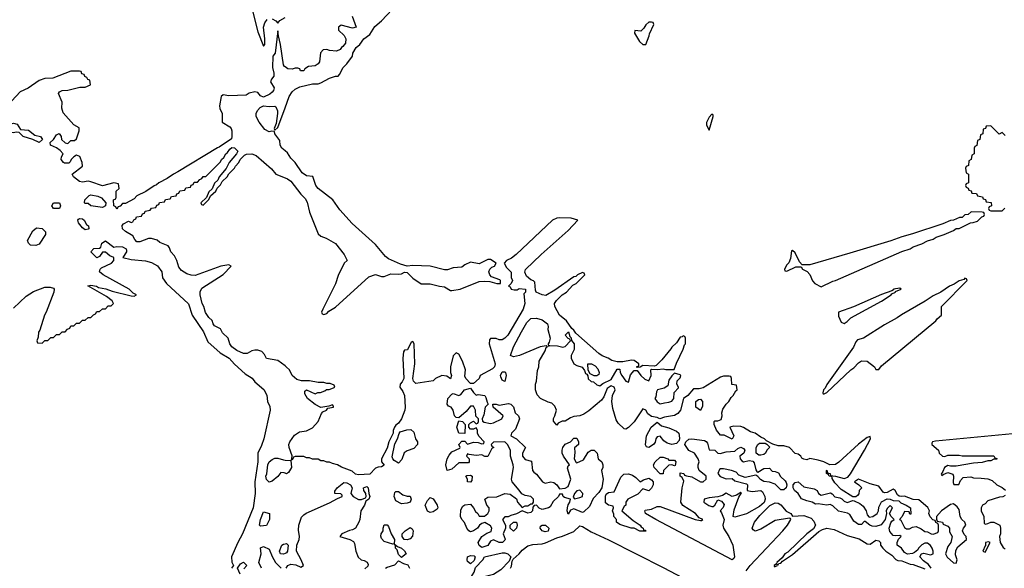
# Model space of a CAD drawing. Header units: inches. Extents: x 2601682 to 2755810, y 449311 to 584050.
# Tile 501 of 505: x 2738154 to 2745004, y 572550 to 576362. Entities that reach past the tile are written whole.
import ezdxf

# ---------------------------------------------------------------- set-up
doc = ezdxf.new("R2010")
doc.units = ezdxf.units.IN
doc.header["$MEASUREMENT"] = 0
doc.layers.add('C7537', color=7, linetype='Continuous')
doc.layers.add('C7547', color=7, linetype='Continuous')

msp = doc.modelspace()

# ---------------------------------------------------------------- linework, layer by layer
at = {"layer": 'C7537', "color": 2, "elevation": 2}
for points in [[(2739775.6, 576415.6), (2739810, 576278), (2739850, 576178), (2739859, 576190), (2739859.5, 576230), (2739849.6, 576310), (2739858.9, 576341.1), (2739875.6, 576364.4)], [(2739910, 576368), (2739934.9, 576354.9), (2739950, 576338), (2739963.6, 576356.4), (2740000, 576379)], [(2740000, 576034), (2739996.4, 576036.4), (2739988.4, 576048.4), (2739969, 576190), (2739954, 576250), (2739950, 576286), (2739930.9, 576129.1), (2739914, 576110), (2739912, 576030), (2739922, 575990), (2739922, 575970), (2739904.7, 575950), (2739898, 575930), (2739924.7, 575890), (2739918.8, 575870), (2739910, 575859), (2739894.2, 575845.8), (2739850, 575825.2), (2739830, 575834), (2739810, 575857.2), (2739790, 575861.2), (2739750, 575852.3), (2739730, 575839), (2739610, 575833.6), (2739570, 575840.9), (2739554.8, 575830), (2739544, 575764), (2739546, 575746), (2739562, 575710), (2739562, 575650), (2739617.1, 575617.1), (2739625.5, 575605.5), (2739631, 575590), (2739631, 575550), (2739626.4, 575533.6), (2739542.8, 575477.2), (2739530, 575473.2), (2739255.3, 575304.7), (2739224.7, 575290), (2739181, 575259), (2739122, 575230), (2739106, 575214), (2739090, 575208), (2739031.3, 575168.7), (2738970, 575138), (2738950, 575118), (2738890, 575086), (2738870, 575086), (2738852.7, 575067.3), (2738838, 575062), (2738830, 575046), (2738822, 575062), (2738808, 575070), (2738806, 575110), (2738822, 575118), (2738826, 575130), (2738826, 575170), (2738846, 575190), (2738842, 575222), (2738810, 575228), (2738730, 575208.7), (2738650, 575237), (2738630, 575239.5), (2738590, 575234), (2738570, 575238), (2738528, 575270), (2738518, 575290), (2738590, 575344.7), (2738589.2, 575370), (2738571.9, 575411.9), (2738550, 575421.2), (2738531.3, 575410), (2738511.3, 575390), (2738506, 575374), (2738495.3, 575364.7), (2738466.3, 575366.3), (2738458, 575370), (2738442, 575390), (2738444, 575410), (2738455.3, 575430), (2738434.5, 575454.5), (2738410, 575473.2), (2738368, 575490), (2738366, 575510), (2738389.1, 575530.9), (2738410, 575562), (2738428.9, 575571.1), (2738442, 575550), (2738444.7, 575530), (2738470, 575506), (2738490, 575502), (2738510, 575522), (2738536.4, 575523.6), (2738550, 575534), (2738568, 575590), (2738568, 575610), (2738530, 575632.7), (2738456.2, 575716.2), (2738446.8, 575746.8), (2738449.4, 575790), (2738424, 575850), (2738430, 575862), (2738448.9, 575871.1), (2738490, 575872), (2738572.7, 575892.7), (2738610, 575894), (2738646, 575910), (2738642, 575942), (2738627.3, 575947.3), (2738622, 575962), (2738607.3, 575967.3), (2738602, 575982), (2738587.3, 575987.3), (2738582, 576002), (2738570, 576006), (2738510, 576006), (2738384.7, 575955.3), (2738330, 575954), (2738290, 575940.5), (2738212.3, 575887.7), (2738158, 575862), (2738070, 575765.7)], [(2740000, 575452.4), (2739978, 575470), (2739967, 575490), (2739962.7, 575522.7), (2739928, 575570), (2739926, 575586), (2739908.4, 575588.4), (2739890, 575583.7), (2739860.6, 575600.6), (2739819.6, 575650), (2739799.5, 575690), (2739799.5, 575710), (2739809.5, 575730.5), (2739827.3, 575752.7), (2739840.1, 575759.9), (2739850, 575764), (2739890, 575758.8), (2739930, 575761), (2739936.8, 575756.8), (2739946.8, 575730), (2739947.3, 575710), (2739938, 575642), (2739925.4, 575605.4), (2739930, 575594), (2739950, 575614), (2740000, 575749.8)], [(2740000, 573956.5), (2739950, 573994), (2739870, 574008), (2739856, 574036), (2739837.5, 574057.5), (2739810, 574066), (2739790, 574066), (2739770, 574061.2), (2739737.1, 574042.9), (2739710, 574042), (2739664.2, 574064.2), (2739629.6, 574089.6), (2739615.1, 574110), (2739605.2, 574150), (2739565.6, 574185.6), (2739550, 574215.3), (2739510, 574235.3), (2739499, 574250), (2739492, 574272), (2739470, 574294), (2739447.6, 574327.6), (2739435.1, 574370), (2739423.7, 574390), (2739409.1, 574450.9), (2739409.1, 574470.9), (2739422, 574498), (2739570, 574592), (2739626, 574650), (2739610, 574658), (2739554, 574650), (2739374.9, 574585.1), (2739347.5, 574587.5), (2739317, 574597), (2739279, 574619), (2739262, 574642), (2739246.6, 574690), (2739230, 574721.2), (2739206, 574750), (2739196.4, 574776.4), (2739186, 574790), (2739130, 574813.2), (2739109.5, 574829.5), (2739070, 574841.2), (2739050, 574841.2), (2738990, 574819), (2738970, 574818), (2738954.6, 574834.6), (2738940.2, 574860.2), (2738889.6, 574889.7), (2738870, 574909.2), (2738866.8, 574933.2), (2738876.5, 574943.5), (2738910, 574962), (2738930, 574954), (2738942, 574958), (2738947.3, 574972.7), (2738962, 574978), (2738967.3, 574992.7), (2739002, 574998), (2739007.3, 575012.7), (2739022, 575018), (2739027.3, 575032.7), (2739062, 575038), (2739070, 575054), (2739102, 575058), (2739107.3, 575072.7), (2739122, 575078), (2739127.3, 575092.7), (2739162, 575098), (2739167.3, 575112.7), (2739202, 575118), (2739210, 575134), (2739242, 575138), (2739247.3, 575152.7), (2739262, 575158), (2739267.3, 575172.7), (2739302, 575178), (2739310, 575194), (2739342, 575198), (2739347.3, 575212.7), (2739362, 575218), (2739367.3, 575232.7), (2739390, 575234), (2739407.3, 575252.7), (2739422, 575258), (2739430, 575274), (2739450, 575274), (2739550, 575374), (2739558, 575390), (2739574.6, 575405.4), (2739588, 575430), (2739600.4, 575439.6), (2739616.4, 575463.6), (2739630, 575474), (2739647.3, 575472.7), (2739671.3, 575450), (2739662, 575430), (2739612, 575370), (2739591.6, 575328.4), (2739542, 575270), (2739532.7, 575247.3), (2739510, 575226), (2739492.7, 575187.3), (2739470, 575166), (2739454, 575126), (2739414, 575090), (2739418, 575078), (2739430, 575074), (2739470, 575114), (2739482, 575138), (2739518, 575170), (2739527.3, 575192.7), (2739550, 575214), (2739562, 575238), (2739598, 575270), (2739608.4, 575291.6), (2739648, 575330), (2739654.6, 575345.4), (2739678, 575370), (2739688.7, 575391.3), (2739718, 575422), (2739732.5, 575427.5), (2739770, 575430.5), (2739798.7, 575418.7), (2739905.3, 575325.3), (2739935.5, 575290), (2740000, 575264.4)], [(2738110, 574358), (2738198.4, 574441.6), (2738250, 574474.9), (2738330, 574503), (2738364.9, 574504.9), (2738390, 574496), (2738394.8, 574490), (2738390.5, 574469.5), (2738338.8, 574330), (2738327.3, 574310), (2738294.8, 574205.2), (2738286, 574190), (2738283.6, 574156.4), (2738274, 574130), (2738278, 574118), (2738310, 574114), (2738330, 574134), (2738350, 574134), (2738370, 574154), (2738390, 574154), (2738410, 574174), (2738430, 574174), (2738450, 574194), (2738470, 574194), (2738487.3, 574212.7), (2738502, 574218), (2738510, 574234), (2738530, 574234), (2738550, 574254), (2738570, 574254), (2738590, 574274), (2738610, 574274), (2738630, 574294), (2738650, 574294), (2738667.3, 574312.7), (2738682, 574318), (2738690, 574334), (2738710, 574334), (2738730, 574354), (2738750, 574354), (2738770, 574374), (2738790, 574374), (2738806, 574390), (2738798, 574410), (2738758, 574438), (2738627.3, 574512.7), (2738650, 574518), (2738689.1, 574510.9), (2738702, 574502), (2738752.8, 574492.8), (2738796.8, 574476.8), (2738930, 574442.8), (2738950, 574442), (2738966, 574450), (2738943.1, 574463.1), (2738915.3, 574490), (2738734, 574590), (2738709, 574610), (2738714, 574630), (2738722.5, 574637.5), (2738793.2, 574670), (2738809, 574690), (2738808, 574710), (2738781.2, 574721.2), (2738750, 574748), (2738730, 574746), (2738710, 574718), (2738690, 574708.7), (2738648, 574750), (2738670, 574772), (2738710, 574774), (2738718, 574782), (2738726, 574810), (2738750, 574824.7), (2738810, 574782.8), (2738830, 574786.8), (2738870, 574784), (2738894, 574770), (2738898, 574758), (2738898, 574750), (2738872, 574710), (2738930, 574696.3), (2739030, 574686), (2739070, 574676.3), (2739112.5, 574652.5), (2739142.8, 574610), (2739147.9, 574567.9), (2739176, 574530), (2739327.7, 574387.7), (2739354, 574310), (2739432.3, 574192.3), (2739462.8, 574122.8), (2739548.5, 574048.5), (2739610.6, 574010.6), (2739648.2, 573968.2), (2739722.4, 573902.4), (2739770.5, 573870.5), (2739790, 573846), (2739853.4, 573793.4), (2739873.2, 573753.2), (2739878.8, 573710), (2739893.7, 573673.7), (2739897.3, 573650), (2739853.4, 573450), (2739836.7, 573403.3), (2739810.6, 573350), (2739810.7, 573290), (2739790.6, 573150), (2739792.7, 573070), (2739778.4, 572970), (2739704, 572790), (2739670.7, 572730), (2739626.4, 572630), (2739630, 572592), (2739641, 572570), (2739627.3, 572550)], [(2740000, 573211.6), (2739994.6, 573214.6), (2739970, 573215.3), (2739950.8, 573189.2), (2739910, 573155.3), (2739890, 573149), (2739870, 573168), (2739866.6, 573190), (2739872.9, 573207.1), (2739879.3, 573270), (2739889.5, 573290.5), (2739910, 573306.8), (2739930, 573314.8), (2739950, 573314.8), (2739990, 573303), (2740000, 573302.3)], [(2739835.3, 572550), (2739818, 572590), (2739833.2, 572650), (2739828.4, 572691.6), (2739850, 572702), (2739890, 572682), (2739910, 572632), (2739934.8, 572590), (2739972, 572550)], [(2740000, 572653.3), (2739990, 572648.7), (2739968, 572650), (2739962, 572670), (2739978, 572710), (2739990, 572718), (2740000, 572720)], [(2739688.7, 572510), (2739668.9, 572551.1), (2739690, 572582), (2739710, 572592), (2739714, 572590), (2739734, 572570), (2739712.7, 572547.3)]]:
    msp.add_lwpolyline(points, dxfattribs=at)
for points in [[(2738290, 575509), (2738246, 575530), (2738178, 575550), (2738150, 575578), (2738130, 575582), (2738110, 575577.2), (2738090, 575582), (2738055.3, 575610), (2738058, 575630), (2738110, 575642.8), (2738137.3, 575637.3), (2738159.6, 575599.6), (2738215.2, 575595.2), (2738259.8, 575559.8), (2738298, 575550), (2738312, 575530)], [(2738730, 575058), (2738648.9, 575068.9), (2738630, 575086), (2738610, 575086), (2738606, 575090), (2738608, 575110), (2738638, 575142), (2738650, 575144.7), (2738696.9, 575136.9), (2738723.6, 575123.6), (2738754, 575090), (2738750, 575068)], [(2738430, 575049.5), (2738388.7, 575050), (2738377.2, 575070), (2738389, 575090), (2738431.3, 575090), (2738438.8, 575070)], [(2738610, 574902), (2738590, 574915.3), (2738562, 574950), (2738558, 574970), (2738563.1, 574976.9), (2738570, 574982), (2738590, 574978), (2738602, 574970), (2738619.6, 574939.6), (2738632, 574930), (2738634, 574910), (2738630, 574908)], [(2738266.4, 574793.6), (2738230, 574795.3), (2738215.3, 574810), (2738209.1, 574829.1), (2738244.8, 574895.2), (2738270, 574916), (2738310, 574911), (2738332.7, 574887.3), (2738334, 574870), (2738290, 574802)], [(2739830, 572842), (2739822, 572850), (2739829, 572889), (2739850, 572942), (2739892, 572930), (2739891.3, 572890), (2739870, 572848)]]:
    msp.add_lwpolyline(points, close=True, dxfattribs=at)
at = {"layer": 'C7547', "color": 2, "elevation": 2}
for points in [[(2740000, 575749.8), (2740029.5, 575830), (2740050, 575862), (2740070, 575880.7), (2740104.1, 575895.9), (2740190, 575916.3), (2740230, 575918), (2740250, 575923.8), (2740310, 575956.4), (2740350.9, 575970.9), (2740370, 575971.3), (2740379.3, 575980.7), (2740404, 576030), (2740430, 576056), (2740469.2, 576110), (2740472.7, 576130), (2740494, 576170), (2740521.2, 576190), (2740549.3, 576230.7), (2740590, 576258.8), (2740624.4, 576315.6), (2740670, 576354), (2740745.6, 576434.4)], [(2740466.4, 576386.4), (2740494, 576310), (2740470, 576304), (2740390, 576324), (2740371.3, 576310), (2740371.3, 576290), (2740412.3, 576252.3), (2740422, 576230), (2740419.8, 576200.2), (2740402.8, 576177.2), (2740392, 576170), (2740384.7, 576155.3), (2740356.9, 576143.1), (2740310, 576148), (2740290, 576155.3), (2740266.4, 576153.6), (2740247.3, 576132.7), (2740238.8, 576070), (2740230, 576055.3), (2740210, 576042), (2740163.6, 576036.4), (2740138, 576022), (2740131.6, 576008.4), (2740108.4, 576008.4), (2740102, 576022), (2740090, 576026), (2740070, 576026), (2740050, 576018), (2740020.4, 576020.4), (2740000, 576034)], [(2745010, 575558), (2744990, 575578), (2744967.3, 575567.3), (2744910, 575626), (2744878, 575622), (2744872.7, 575607.3), (2744858, 575602), (2744854, 575570), (2744838, 575562), (2744834, 575530), (2744818, 575522), (2744812.7, 575487.3), (2744798, 575482), (2744794, 575470), (2744794, 575430), (2744778, 575422), (2744774, 575390), (2744758, 575382), (2744754, 575350), (2744738, 575342), (2744734, 575330), (2744738, 575298), (2744754, 575290), (2744754, 575230), (2744738, 575222), (2744734, 575210), (2744738, 575198), (2744752.7, 575192.7), (2744758, 575178), (2744772.7, 575172.7), (2744778, 575158), (2744810, 575154), (2744818, 575138), (2744852.7, 575132.7), (2744858, 575118), (2744872.7, 575112.7), (2744878, 575098), (2744912.7, 575092.7), (2744914, 575070), (2744898, 575062), (2744894, 575050), (2744898, 575038), (2744910, 575034), (2744990, 575034), (2745007.3, 575052.7)], [(2740000, 575264.4), (2740017.4, 575257.4), (2740040.3, 575240.3), (2740109.2, 575149.2), (2740139.2, 575119.2), (2740154.4, 575094.4), (2740170, 575026), (2740230, 574874.8), (2740250, 574858), (2740285.5, 574845.5), (2740350, 574807.3), (2740411.3, 574730), (2740432, 574690), (2740412, 574670), (2740370, 574586), (2740350, 574526), (2740262, 574350), (2740254, 574330), (2740258, 574318), (2740270, 574314), (2740290, 574322), (2740304, 574336), (2740350, 574366), (2740583.8, 574576.2), (2740630, 574590.8), (2740670, 574577.3), (2740690, 574579.1), (2740735.9, 574595.9), (2740790, 574594), (2740810, 574597.3), (2740830, 574607.3), (2740850, 574606.8), (2740890, 574567.3), (2740947.1, 574527.1), (2741010, 574526.8), (2741074, 574510), (2741110, 574506.8), (2741150, 574480.7), (2741159.8, 574479.8), (2741218, 574490), (2741350, 574543.1), (2741390, 574546.7), (2741423.8, 574543.8), (2741474, 574530), (2741498, 574530), (2741499, 574550), (2741495.1, 574555.1), (2741435.5, 574575.5), (2741424, 574590), (2741417.2, 574610), (2741424, 574630), (2741438, 574642), (2741458, 574650), (2741469, 574670), (2741430, 574695.1), (2741410, 574695.1), (2741350, 574666), (2741290, 574677.2), (2741250, 574659), (2741230, 574644), (2741170, 574638), (2741130, 574624), (2741110, 574624), (2741010, 574649.5), (2740890, 574653.6), (2740850, 574648.7), (2740803.3, 574663.3), (2740720.5, 574700.5), (2740698, 574718), (2740630, 574799.6), (2740467.1, 574947.1), (2740381.8, 575041.8), (2740331.5, 575111.5), (2740229.6, 575189.6), (2740214.5, 575210), (2740192.9, 575272.9), (2740150, 575277), (2740119.3, 575299.3), (2740070.9, 575370.9), (2740041, 575401), (2740018, 575438), (2740000, 575452.4)], [(2744495.3, 572550), (2744475.9, 572575.9), (2744442, 572602), (2744415.3, 572630), (2744428.7, 572651.3), (2744444, 572656), (2744490, 572642.8), (2744508.9, 572651.1), (2744509.2, 572670), (2744502.7, 572690), (2744490, 572709), (2744470, 572724), (2744450, 572724), (2744430, 572713.2), (2744406.8, 572690), (2744402, 572678), (2744379.8, 572660.2), (2744366, 572654), (2744330, 572649.3), (2744310, 572659), (2744289.2, 572689.2), (2744258, 572710), (2744258, 572730), (2744268, 572752), (2744286, 572770), (2744278, 572778), (2744250, 572775.3), (2744230, 572779), (2744206.8, 572806.8), (2744202.7, 572830), (2744214.5, 572865.5), (2744221.5, 572878.5), (2744238, 572890), (2744218, 572910), (2744206, 572930), (2744226, 572970), (2744210, 572986), (2744190, 572966), (2744182, 572950), (2744184.7, 572930), (2744174.8, 572890), (2744147.9, 572852.1), (2744110, 572840.9), (2744084.1, 572844.1), (2744068, 572850), (2744036.4, 572876.4), (2744030, 572875.3), (2744010, 572855.3), (2743990, 572854), (2743957.2, 572877.2), (2743930, 572924), (2743912.7, 572932.7), (2743850, 572946.6), (2743810, 572985.2), (2743792.5, 572992.5), (2743770, 572989.3), (2743710, 572999), (2743690, 572995.3), (2743668, 573010), (2743630, 573018.4), (2743593.8, 573033.8), (2743569, 573070), (2743545.2, 573090), (2743536, 573110), (2743536, 573130), (2743550, 573146.8), (2743570.5, 573150.5), (2743610, 573116), (2743682, 573102), (2743702, 573090), (2743712, 573070), (2743730, 573058), (2743793.7, 573073.7), (2743807.3, 573067.3), (2743825.8, 573045.8), (2743860.7, 573040.7), (2743873.7, 573033.7), (2743890, 573016), (2743910, 573006.8), (2743950, 573022), (2743959.6, 573019.6), (2743999.8, 572999.8), (2744021.4, 572981.4), (2744042.8, 572950), (2744050, 572922), (2744064.7, 572904.7), (2744090, 572911), (2744119, 572930), (2744129, 572950), (2744130, 572974), (2744150, 573012), (2744188, 573032), (2744210, 573031.3), (2744230, 573022), (2744270, 573018), (2744284, 573004), (2744322, 572990), (2744352, 572970), (2744352.7, 572927.3), (2744347.3, 572927.3), (2744342, 572942), (2744310, 572946), (2744294, 572910), (2744274, 572890), (2744284.7, 572884.7), (2744310, 572834), (2744323.6, 572823.6), (2744345.4, 572825.4), (2744364.7, 572835.3), (2744390, 572841), (2744424.5, 572824.5), (2744450, 572806), (2744470, 572804.7), (2744494, 572790), (2744510, 572786.8), (2744542, 572798), (2744546, 572810), (2744546, 572850), (2744542, 572862), (2744527.3, 572867.3), (2744522, 572882), (2744507.3, 572887.3), (2744487.3, 572907.3), (2744478, 572930), (2744484, 572950), (2744471.9, 572971.9), (2744410, 573026), (2744369.3, 573029.3), (2744310, 573051.8), (2744288.7, 573048.7), (2744272.3, 573052.3), (2744260.2, 573060.2), (2744244, 573090), (2744230, 573099.3), (2744190, 573077.2), (2744170, 573074), (2744160.2, 573080.2), (2744130, 573122), (2744070, 573136), (2743990, 573168.7), (2743962, 573150), (2743991.1, 573131.1), (2744012, 573110), (2743994, 573090), (2743991.6, 573068.4), (2743983.6, 573056.4), (2743970, 573046), (2743950, 573046), (2743870, 573098), (2743824.7, 573144.7), (2743806, 573174), (2743806, 573186), (2743786, 573190), (2743782, 573202), (2743766, 573210), (2743766, 573230), (2743770, 573231), (2743774, 573214), (2743792, 573210), (2743794, 573194), (2743828.9, 573191.1), (2743890, 573174.8), (2743915.5, 573184.5), (2743933.8, 573206.2), (2744031.8, 573370), (2744073.2, 573450), (2744070, 573466), (2744050, 573459), (2743990, 573412.7), (2743853.4, 573286.6), (2743830, 573272), (2743790, 573269), (2743748, 573290), (2743710, 573302.7), (2743650, 573312.3), (2743630, 573304), (2743610, 573308), (2743595.3, 573315.3), (2743588.7, 573330), (2743570, 573344), (2743548.7, 573348.7), (2743510, 573388.7), (2743470, 573402), (2743430, 573402), (2743393.6, 573413.6), (2743350, 573435.3), (2743335.3, 573450), (2743310, 573461.2), (2743270, 573489), (2743238, 573498), (2743190, 573529), (2743170, 573535.3), (2743122.8, 573537.2), (2743094, 573530), (2743122, 573470), (2743111.6, 573448.4), (2743055.3, 573475.3), (2743030, 573475.3), (2743002, 573510), (2742986, 573550), (2742986, 573570), (2742990, 573574), (2743010, 573574), (2743035.3, 573584.7), (2743042, 573610), (2743039, 573630), (2743044.7, 573655.3), (2743068, 573690), (2743088, 573710), (2743103.1, 573736.9), (2743118, 573750), (2743136.4, 573783.6), (2743146, 573790), (2743142, 573822), (2743107.3, 573827.3), (2743106, 573870), (2743102, 573882), (2743090, 573886), (2743050, 573886), (2743030, 573878), (2742910, 573804), (2742882, 573798), (2742842, 573798), (2742802, 573750), (2742772, 573730), (2742750.7, 573649.3), (2742733.4, 573626.6), (2742708.5, 573611.5), (2742640.7, 573599.3), (2742608, 573588), (2742590, 573598), (2742550, 573604), (2742524.1, 573624.1), (2742510, 573648), (2742490, 573658), (2742430, 573568.7), (2742390, 573528), (2742370, 573518), (2742360.4, 573520.4), (2742318, 573558), (2742302.7, 573582.7), (2742280.9, 573660.9), (2742274.5, 573710), (2742277.2, 573750), (2742297.2, 573790), (2742290, 573808), (2742270, 573818), (2742241, 573799), (2742218.8, 573741.2), (2742202, 573718), (2742114.4, 573645.6), (2742079.1, 573620.9), (2742050.8, 573609.2), (2742010, 573604), (2741985.2, 573594.8), (2741950, 573573.2), (2741927.5, 573572.5), (2741901, 573559), (2741890, 573546), (2741868.4, 573571.6), (2741868.4, 573591.6), (2741878, 573610), (2741888.7, 573650), (2741878, 573678), (2741857.2, 573697.2), (2741830, 573704), (2741778, 573730), (2741754.6, 573754.6), (2741742, 573790), (2741742, 573830), (2741748.7, 573850), (2741756.4, 573923.6), (2741766, 573950), (2741768, 573990), (2741810, 574062), (2741816.4, 574083.6), (2741826, 574090), (2741816.4, 574096.4), (2741774, 574090), (2741630.7, 574029.3), (2741590, 574019), (2741569.1, 574029.1), (2741589.3, 574090), (2741645.6, 574194.4), (2741682, 574258), (2741710, 574286.8), (2741750, 574288), (2741790, 574278), (2741825.5, 574250), (2741830.8, 574230), (2741828.4, 574210), (2741843.8, 574150), (2741838.5, 574121.5), (2741831.3, 574110), (2741834, 574094), (2741842, 574098), (2741895.5, 574095.5), (2741933.6, 574086.4), (2741950, 574092), (2741986, 574130), (2741982, 574142), (2741970, 574146), (2741948.7, 574170), (2741972.7, 574192.7), (2741982, 574162), (2741991.6, 574151.6), (2741992.7, 574132.7), (2742011.3, 574110), (2742012, 574070), (2741991.3, 574028.7), (2741991, 574010), (2742010, 573971.3), (2742030, 573958.8), (2742066.8, 573946.8), (2742084, 573924), (2742090, 573904.7), (2742099.8, 573899.8), (2742107.1, 573887.1), (2742110, 573867.3), (2742130, 573848.2), (2742145.5, 573845.5), (2742170, 573824), (2742190, 573818), (2742210, 573834), (2742270, 573862), (2742310, 573934), (2742330, 573934), (2742332, 573910), (2742342.8, 573890), (2742370, 573850.8), (2742390, 573844.7), (2742404.5, 573895.5), (2742430, 573924.7), (2742450, 573924.7), (2742476, 573890), (2742503.5, 573863.5), (2742530, 573854), (2742548, 573890), (2742546, 573930), (2742550, 573934), (2742592, 573932), (2742630, 573936), (2742650, 573931), (2742708, 573932), (2742723.7, 573976.3), (2742770, 574074), (2742778, 574102), (2742786, 574110), (2742786, 574150), (2742782, 574162), (2742770, 574166), (2742762, 574158), (2742750, 574155.3), (2742722.8, 574117.2), (2742690, 574088), (2742684.5, 574075.5), (2742621.1, 573998.9), (2742581, 573959), (2742570, 573954), (2742490, 573959), (2742470, 573948), (2742450, 573946), (2742446, 573950), (2742462, 573958), (2742462, 573970), (2742430, 573994), (2742410, 573996), (2742350, 573985.2), (2742310, 573984), (2742274.2, 573994.2), (2742248, 574010), (2742206, 574026), (2742182.5, 574042.5), (2742023.1, 574183.1), (2742010, 574206), (2741996.4, 574216.4), (2741959, 574270), (2741909.5, 574309.5), (2741877.2, 574370), (2741875.3, 574390), (2741888.9, 574411.1), (2741928.9, 574451.1), (2741958, 574470), (2742003.1, 574516.9), (2742026, 574530), (2742086, 574590), (2742082, 574602), (2742070, 574606), (2742034, 574590), (2742022, 574578), (2742010, 574575.3), (2741877.3, 574482.7), (2741813.7, 574446.3), (2741789.5, 574449.5), (2741748, 574470), (2741742, 574482), (2741739, 574539), (2741728.9, 574548.9), (2741710, 574554), (2741680.2, 574580.2), (2741669.1, 574609.1), (2741673.6, 574626.4), (2741782, 574730), (2741970, 574898), (2742038, 574970), (2741990, 574982.7), (2741910, 574986.6), (2741890, 574983.7), (2741861, 574970), (2741608.3, 574731.7), (2741574.6, 574705.4), (2741541, 574690), (2741524.7, 574670), (2741539.6, 574639.6), (2741572.7, 574607.3), (2741574, 574570), (2741582, 574550), (2741574, 574530), (2741554, 574510), (2741565.4, 574505.4), (2741574, 574490), (2741593.6, 574486.4), (2741615.3, 574484.7), (2741630, 574494), (2741674, 574490), (2741674, 574470), (2741662, 574458), (2741667.3, 574390), (2741656, 574350), (2741550.5, 574169.5), (2741530, 574148.7), (2741510, 574138), (2741490, 574138), (2741470, 574148), (2741430, 574148), (2741422, 574138), (2741420.7, 574110), (2741462, 573970), (2741456.3, 573950), (2741444.4, 573935.6), (2741358, 573890), (2741351, 573870), (2741310, 573834), (2741290, 573835.3), (2741258, 573870), (2741250, 573886), (2741255.3, 573930), (2741235.3, 573990), (2741210, 574038), (2741190, 574048), (2741170, 574026), (2741150.8, 573950), (2741151, 573911), (2741158, 573890), (2741150, 573866), (2741125.2, 573885.2), (2741090, 573889.5), (2741046.8, 573870), (2741030, 573853.2), (2740910, 573834), (2740894, 573850), (2740889.2, 573870), (2740902, 573970), (2740898, 574110), (2740890, 574126), (2740878, 574122), (2740852.7, 574067.3), (2740830, 574066), (2740824.7, 574055.3), (2740818.8, 574010), (2740826.7, 573870), (2740814.6, 573845.4), (2740800.5, 573830), (2740798, 573810), (2740819.9, 573779.9), (2740830.4, 573750.4), (2740835.5, 573670), (2740833, 573650), (2740810, 573588.7), (2740790, 573558), (2740770, 573546), (2740762, 573530), (2740752.7, 573507.3), (2740751.6, 573488.4), (2740722, 573430), (2740710, 573386), (2740671.3, 573310), (2740672, 573290), (2740690, 573268), (2740670, 573255.3), (2740646.8, 573253.2), (2740630, 573245.2), (2740590, 573204.7), (2740510, 573199.5), (2740490, 573203.7), (2740466.3, 573226.3), (2740393.6, 573253.6), (2740366, 573270), (2740330, 573278), (2740310, 573288), (2740290, 573288), (2740270, 573298), (2740250, 573298), (2740230, 573308), (2740190, 573308), (2740170, 573318), (2740150, 573318), (2740130, 573326), (2740070, 573326), (2740058, 573322), (2740052.7, 573307.3), (2740042, 573302), (2740048, 573312), (2740048.7, 573331.3), (2740029.5, 573389.5), (2740027, 573410), (2740034, 573430), (2740065.7, 573474.3), (2740101.1, 573498.9), (2740150, 573504.4), (2740190, 573526.4), (2740229.5, 573570), (2740254, 573626), (2740263.2, 573636.8), (2740288, 573650), (2740298, 573662), (2740338, 573670), (2740338, 573678), (2740330, 573686), (2740303.6, 573676.4), (2740250, 573668.7), (2740209.5, 573689.5), (2740155.3, 573730), (2740138, 573762), (2740138, 573782), (2740150, 573791.3), (2740210, 573762), (2740228.4, 573771.6), (2740247.3, 573772.7), (2740276.4, 573783.6), (2740288.4, 573791.6), (2740307.3, 573792.7), (2740336.4, 573803.6), (2740346, 573810), (2740342, 573822), (2740314.6, 573834.6), (2740290, 573835.3), (2740270, 573842), (2740230, 573842), (2740170, 573853.2), (2740113.6, 573853.6), (2740081.2, 573861.2), (2740049.4, 573889.4), (2740030, 573928.7), (2740010, 573949), (2740000, 573956.5)], [(2745110, 573489.4), (2744526.2, 573433.8), (2744504.7, 573430), (2744500.5, 573419.5), (2744499.1, 573410), (2744546, 573370), (2744551.3, 573350), (2744574, 573330), (2744590, 573326.8), (2744610, 573336), (2744690, 573336), (2744710, 573331), (2744930, 573330.8), (2744938, 573318), (2744952.7, 573312.7), (2744951.1, 573308.9), (2744931.6, 573308.4), (2744910, 573298), (2744890, 573298), (2744850, 573285.2), (2744790, 573281.2), (2744670, 573259), (2744630, 573259), (2744610, 573264), (2744586.8, 573250), (2744576.9, 573223.1), (2744563.6, 573203.6), (2744570, 573194), (2744578, 573202), (2744610, 573216), (2744645.4, 573205.4), (2744651.3, 573190), (2744647.1, 573147.1), (2744652, 573132), (2744688, 573132), (2744700.2, 573159.8), (2744718, 573182), (2744770, 573184.7), (2744790, 573178), (2744843.1, 573176.9), (2744890, 573171.3), (2744919.6, 573159.6), (2744952, 573130), (2744990, 573111), (2745013, 573093)], [(2740000, 573302.3), (2740039.6, 573299.6), (2740044.7, 573250), (2740023.6, 573216.4), (2740010, 573206), (2740000, 573211.6)], [(2740008, 572550), (2740019, 572570), (2740040.7, 572579.3), (2740075.2, 572575.2), (2740110, 572558.8), (2740128.7, 572570), (2740113.2, 572610), (2740079.3, 572670), (2740081.2, 572710), (2740098, 572750), (2740100.9, 572770), (2740094.8, 572814.8), (2740096.2, 572850), (2740115.6, 572904.4), (2740130, 572922.8), (2740147.2, 572932.8), (2740310, 573004), (2740364, 573036), (2740398, 573050), (2740398, 573058), (2740387.3, 573067.3), (2740346, 573070), (2740347.3, 573087.3), (2740362, 573110), (2740410, 573146), (2740430, 573144), (2740454.8, 573130), (2740466.8, 573110), (2740458, 573070), (2740474, 573050), (2740510, 573028.5), (2740532.5, 573027.5), (2740559.3, 573040.7), (2740564, 573050), (2740562, 573070), (2740548, 573090), (2740546, 573110), (2740570, 573118), (2740578, 573110), (2740582, 573070), (2740591.1, 573048.9), (2740582, 573030), (2740562.8, 573017.2), (2740553, 572990), (2740527, 572950), (2740520.7, 572890), (2740514, 572870), (2740490, 572829.3), (2740470, 572817.2), (2740447.5, 572812.5), (2740394, 572790), (2740382, 572770), (2740450, 572750.8), (2740475.6, 572735.6), (2740482.8, 572722.8), (2740493.4, 572670), (2740508.1, 572628.1), (2740528.8, 572608.8), (2740550, 572604.4), (2740572.1, 572592.1), (2740577.5, 572577.5), (2740575.8, 572564.2), (2740554.6, 572545.4)], [(2743208.5, 572531.5), (2743235.1, 572570), (2743462.7, 572810), (2743496, 572850), (2743518, 572890), (2743516.4, 572896.4), (2743510, 572898), (2743410, 572882), (2743310, 572821.2), (2743270, 572808.7), (2743256.4, 572816.4), (2743248.7, 572830), (2743265.2, 572870), (2743303.3, 572916.7), (2743373.8, 572986.2), (2743410, 573004.9), (2743430, 573003), (2743450, 572990.7), (2743487.3, 572947.3), (2743518, 572930), (2743531.3, 572911.3), (2743610, 572916.4), (2743659.2, 572899.2), (2743678.8, 572878.8), (2743690.7, 572850), (2743675.9, 572824.1), (2743631.3, 572790), (2743498, 572662), (2743478, 572650), (2743458, 572622), (2743422, 572590), (2743419.6, 572580.4), (2743402, 572570), (2743403.6, 572563.6), (2743410, 572562), (2743426, 572570), (2743422, 572578), (2743430, 572574), (2743436.4, 572583.6), (2743450, 572586), (2743460.2, 572599.8), (2743530, 572646.8), (2743714, 572806), (2743739.5, 572820.5), (2743770, 572828.2), (2743819.3, 572819.3), (2743910, 572777.3), (2743994.8, 572754.8), (2744050, 572721), (2744070, 572718), (2744110, 572744.7), (2744130, 572742), (2744142, 572730), (2744142, 572710), (2744158, 572690), (2744178.8, 572670), (2744222, 572642), (2744250, 572610.8), (2744263.4, 572603.4), (2744290, 572602), (2744350, 572578), (2744370, 572576.3), (2744450, 572546.7)], [(2745010, 573055.3), (2744994, 573046), (2744970, 573044), (2744890, 573018), (2744870, 572998), (2744851.6, 572988.4), (2744842, 572970), (2744844, 572950), (2744860.5, 572910), (2744863.5, 572863.5), (2744870, 572858), (2744890, 572861), (2744909.3, 572870.7), (2744930, 572870.8), (2744972, 572850), (2744978, 572830), (2744978, 572790), (2744971.3, 572770), (2744976, 572730), (2744995.3, 572695.3), (2745010, 572684.7)], [(2741569, 572550), (2741576, 572564), (2741580.2, 572599.8), (2741587.3, 572612.7), (2741630, 572650.8), (2741650, 572676), (2741690, 572706), (2741724.7, 572715.3), (2741790, 572720.7), (2741812, 572728), (2741890, 572762.8), (2741930, 572774), (2742010, 572806), (2742050, 572844.7), (2742070, 572841), (2742130, 572802.8), (2742250, 572747.7), (2742634.2, 572554.2), (2742935.6, 572395.6)], [(2740000, 572720), (2740010, 572722), (2740022, 572710), (2740018, 572670), (2740010, 572658), (2740000, 572653.3)], [(2740699, 572550), (2740710, 572558.8), (2740764.7, 572575.3), (2740790, 572602), (2740823.5, 572583.5), (2740853.2, 572573.2), (2740866.8, 572550)]]:
    msp.add_lwpolyline(points, dxfattribs=at)
for points in [[(2742550, 576346), (2742530, 576346), (2742510, 576326), (2742496.9, 576303.1), (2742476, 576284), (2742432.7, 576287.3), (2742431.3, 576270), (2742465.5, 576210), (2742490, 576190.8), (2742510, 576191.3), (2742534, 576250), (2742535.3, 576264.7), (2742566, 576330), (2742562, 576342)], [(2742970, 575706), (2742950, 575686), (2742932.7, 575647.3), (2742932, 575630), (2742950, 575594), (2742978, 575690), (2742978, 575698)], [(2744772.7, 575027.3), (2744751.6, 575008.4), (2744730, 575006), (2744711.6, 574988.4), (2744692.7, 574987.3), (2744651.6, 574968.4), (2744630, 574968), (2744576.9, 574943.1), (2744366.4, 574873.6), (2744290, 574854), (2744213.7, 574826.3), (2743930, 574739.3), (2743650, 574658), (2743598, 574658), (2743580.1, 574680.1), (2743550, 574742), (2743530, 574759), (2743524, 574756), (2743516.8, 574703.2), (2743506, 574674), (2743490, 574658), (2743474, 574630), (2743478, 574618), (2743490, 574614), (2743554, 574646), (2743590, 574644.7), (2743601, 574630), (2743632.4, 574612.4), (2743652.1, 574592.1), (2743668.8, 574548.8), (2743684.9, 574530), (2743730, 574506), (2743810, 574546), (2743830, 574551), (2744290, 574751), (2744349.1, 574770.9), (2744370, 574784.7), (2744430, 574804.7), (2744470, 574824.7), (2744510, 574838), (2744530, 574851.3), (2744586, 574870), (2744650, 574898), (2744669, 574911), (2744690, 574912), (2744768.4, 574951.6), (2744787.3, 574952.7), (2744816.4, 574963.6), (2744847.3, 574992.7), (2744862, 574998), (2744866, 575010), (2744862, 575022), (2744850, 575026)], [(2744730, 574566), (2744722, 574558), (2744690, 574548), (2744656, 574524), (2744622, 574510), (2744562, 574470), (2744510, 574444), (2744453.4, 574406.6), (2744287.9, 574312.1), (2744258, 574290), (2744170, 574241.2), (2744024.7, 574150), (2743981.6, 574138.4), (2743970, 574124), (2743953.7, 574086.3), (2743770, 573828), (2743758, 573802), (2743746.8, 573790), (2743742, 573770), (2743743.6, 573763.6), (2743750, 573762), (2743770, 573772), (2743935.3, 573930), (2743956.5, 573943.5), (2743990, 573978), (2744010, 573991.3), (2744050, 573990.7), (2744101, 573950), (2744110, 573932), (2744130, 573932), (2744150, 573958), (2744528, 574270), (2744536.4, 574283.6), (2744566, 574310), (2744568, 574370), (2744746, 574550), (2744742, 574562)], [(2744278, 574498), (2744234, 574490), (2744234, 574486), (2744222, 574478), (2744150, 574454), (2743953.7, 574366.3), (2743850.9, 574329.1), (2743850, 574302), (2743870, 574261), (2743890, 574251), (2743910, 574266), (2743935.3, 574290), (2744150, 574406), (2744218, 574450), (2744222, 574458), (2744246, 574470), (2744246, 574474), (2744286, 574490)], [(2742150, 573888), (2742122, 573902), (2742108, 573928), (2742106, 573970), (2742131.3, 573971.3), (2742156.9, 573956.9), (2742175.3, 573935.3), (2742184.7, 573910), (2742182, 573898), (2742170, 573888)], [(2741530, 573848), (2741510, 573858), (2741501.5, 573881.5), (2741499.3, 573890), (2741510, 573916), (2741530, 573916), (2741534.8, 573910), (2741538.8, 573890)], [(2742710, 573906), (2742690, 573888), (2742670, 573858), (2742662, 573818), (2742638.4, 573801.6), (2742592, 573790), (2742584.5, 573775.5), (2742578.8, 573741.2), (2742572, 573730), (2742590, 573706), (2742610, 573692), (2742639, 573701), (2742670, 573704), (2742690, 573711), (2742705.2, 573730), (2742708, 573772), (2742736.4, 573803.6), (2742738, 573810), (2742726, 573830), (2742728, 573852), (2742750, 573874), (2742754, 573890), (2742750, 573895.3)], [(2741330, 573754), (2741343.1, 573756.9), (2741390, 573751), (2741398, 573738), (2741405.4, 573705.4), (2741414, 573690), (2741392, 573670), (2741383.6, 573616.4), (2741372, 573590), (2741372.7, 573572.7), (2741384.7, 573564.7), (2741430, 573556), (2741450, 573561), (2741508.7, 573590), (2741518, 573610), (2741448, 573670), (2741446, 573690), (2741468.9, 573691.1), (2741490, 573684.7), (2741555.3, 573695.3), (2741570, 573691.3), (2741590, 573671.3), (2741602, 573630), (2741624.7, 573610), (2741632, 573590), (2741602.8, 573517.2), (2741576, 573490), (2741572, 573470), (2741611, 573451), (2741672, 573390), (2741651.3, 573350), (2741651.3, 573330), (2741670, 573306), (2741714, 573294), (2741721, 573230), (2741730, 573218), (2741750, 573204.7), (2741792, 573150), (2741810, 573142.8), (2741850, 573151), (2741870, 573146), (2741890.7, 573130.7), (2741910, 573102), (2741950, 573106), (2741970, 573118), (2741989.2, 573170), (2741966, 573246), (2741970, 573262), (2741978, 573270), (2741937.2, 573330), (2741928.7, 573350), (2741928, 573370), (2741933.2, 573390), (2741950, 573412), (2741986, 573430), (2742010, 573454), (2742030, 573454), (2742042, 573430), (2742042, 573410), (2742012.7, 573387.3), (2742015.3, 573355.3), (2742011, 573310), (2742025.4, 573285.4), (2742030, 573282), (2742077.2, 573302.8), (2742110, 573358), (2742129.2, 573370.8), (2742150, 573371), (2742170.7, 573350.7), (2742178, 573310), (2742204.7, 573290), (2742211.3, 573270), (2742211.3, 573250), (2742201, 573230), (2742214, 573170), (2742204.7, 573110), (2742182.5, 573077.5), (2742144.1, 573035.9), (2742119.3, 572980.7), (2742078.5, 572941.5), (2742070, 572937.2), (2742010, 572962.7), (2741985.4, 572954.6), (2741970, 572926), (2741962, 572950), (2741964, 572970), (2741969.2, 572990.8), (2741982, 573010), (2741986, 573030), (2741943.2, 573043.2), (2741935.3, 573050), (2741930, 573066), (2741910, 573066), (2741902, 573050), (2741866, 573014), (2741843.6, 572976.4), (2741834, 572970), (2741790, 572958), (2741768.9, 572968.9), (2741750, 572988), (2741732.7, 572987.3), (2741724.7, 572975.3), (2741721, 572950), (2741710, 572939), (2741690, 572934), (2741650, 572949), (2741610, 572928.7), (2741570, 572918), (2741551.6, 572908.4), (2741530, 572908), (2741512, 572890), (2741534, 572850), (2741534, 572830), (2741518, 572790), (2741531.6, 572751.6), (2741530, 572746), (2741514, 572730), (2741490, 572729), (2741450, 572748), (2741430, 572738), (2741410, 572709), (2741370, 572694), (2741350, 572708.7), (2741342.7, 572730), (2741370, 572772), (2741404.7, 572795.3), (2741434.6, 572805.4), (2741438, 572830), (2741430, 572846), (2741390, 572868), (2741370, 572862), (2741352, 572850), (2741338, 572830), (2741310.6, 572809.4), (2741290, 572803.7), (2741279, 572810), (2741265.2, 572830), (2741249.3, 572869.3), (2741229, 572890), (2741221.2, 572910), (2741223.7, 572956.3), (2741238, 572982), (2741250, 572990.8), (2741290, 572996), (2741310.6, 572970.6), (2741324.4, 572944.4), (2741341, 572930), (2741350, 572912), (2741388.4, 572911.6), (2741410, 572932), (2741419, 572950), (2741419, 572970), (2741404, 572990), (2741389, 573030), (2741410, 573044.7), (2741473.6, 573046.4), (2741530, 573070.8), (2741566.4, 573066.4), (2741610, 573032), (2741618, 573010), (2741650, 572972), (2741670, 572984.7), (2741690, 572984.7), (2741710, 572998), (2741722, 572998), (2741728, 573010), (2741728, 573030), (2741709, 573049), (2741670, 573056), (2741646.8, 573066.8), (2741630, 573093.2), (2741579, 573150), (2741575.3, 573170), (2741589.4, 573250), (2741586.6, 573270), (2741568, 573330), (2741568, 573370), (2741548, 573410), (2741530, 573428), (2741450, 573426), (2741434, 573410), (2741438, 573398), (2741452, 573390), (2741438, 573382), (2741410, 573328), (2741390, 573328), (2741370, 573338), (2741330, 573333.2), (2741280.2, 573340.2), (2741270, 573346), (2741262, 573330), (2741282, 573310), (2741282, 573290), (2741276, 573284), (2741210, 573282), (2741159.8, 573240.2), (2741129.1, 573229.1), (2741119, 573270), (2741129, 573310), (2741142.9, 573337.1), (2741160.9, 573359.1), (2741215.3, 573384.7), (2741218, 573390), (2741208.9, 573411.1), (2741230, 573434), (2741250, 573434), (2741270, 573412), (2741310, 573426), (2741344.7, 573424.7), (2741370, 573414), (2741382, 573418), (2741386, 573430), (2741348.7, 573468.7), (2741338, 573490), (2741338, 573510), (2741330, 573526), (2741310, 573518), (2741290, 573518), (2741278, 573530), (2741278, 573550), (2741290, 573562), (2741312, 573572), (2741330, 573554), (2741342, 573558), (2741346, 573570), (2741346, 573590), (2741328.4, 573608.4), (2741324, 573650), (2741310, 573678), (2741290, 573678), (2741259.3, 573640.7), (2741210, 573595.3), (2741190, 573599), (2741179, 573610), (2741168.9, 573648.9), (2741155.3, 573670), (2741138, 573678), (2741128, 573690), (2741132.7, 573730), (2741160.2, 573759.8), (2741170, 573764.7), (2741210, 573751.3), (2741222, 573758), (2741248, 573790), (2741290, 573802), (2741311.3, 573771.3)], [(2742890, 573646), (2742858, 573670), (2742858, 573710), (2742876.4, 573723.6), (2742890, 573724.7), (2742904.7, 573710), (2742903.6, 573676.4)], [(2741250, 573486), (2741208.7, 573490), (2741195.3, 573530), (2741210, 573574), (2741234, 573570), (2741254, 573550)], [(2742690, 573411.6), (2742659.3, 573419.3), (2742634.9, 573434.9), (2742610, 573469.2), (2742590, 573464), (2742580.7, 573450), (2742574.4, 573425.6), (2742562.8, 573410), (2742530, 573389.2), (2742514.6, 573394.6), (2742508.9, 573408.9), (2742515.3, 573470), (2742548.1, 573531.9), (2742590, 573564.7), (2742619.8, 573539.8), (2742670, 573525.5), (2742722.4, 573502.4), (2742738.8, 573490), (2742744.5, 573455.5), (2742742.8, 573437.2), (2742723, 573417)], [(2740790, 573281.2), (2740758.9, 573298.9), (2740749.4, 573310), (2740745.4, 573325.4), (2740764.7, 573415.3), (2740782, 573450), (2740793.2, 573486.8), (2740802, 573498), (2740847.5, 573512.5), (2740874.2, 573514.2), (2740896.1, 573496.1), (2740908.5, 573450), (2740920.5, 573430), (2740920.5, 573410), (2740896.5, 573383.5), (2740850, 573366.6), (2740828.3, 573351.7), (2740813.1, 573306.9)], [(2743026.8, 573346.8), (2743070, 573359.1), (2743130, 573364.7), (2743150, 573382), (2743171.3, 573391.3), (2743190, 573382), (2743198, 573370), (2743191.3, 573350), (2743164.7, 573330), (2743166, 573310), (2743178, 573298), (2743190, 573291), (2743230, 573299.1), (2743254.4, 573294.4), (2743263.5, 573283.5), (2743274.8, 573234.8), (2743282, 573222), (2743290, 573218), (2743330, 573244), (2743370, 573246), (2743390, 573224.7), (2743410, 573222.8), (2743433, 573213), (2743447.5, 573187.5), (2743478.4, 573158.4), (2743485.8, 573145.8), (2743490.8, 573130), (2743486.8, 573110), (2743470, 573096), (2743450, 573096), (2743410, 573135.3), (2743370, 573148.7), (2743330, 573153.2), (2743307.3, 573167.3), (2743290, 573189), (2743276.4, 573196.4), (2743202, 573182), (2743158, 573198), (2743137.5, 573217.5), (2743106, 573230), (2743050, 573241.2), (2743030, 573242), (2743022.8, 573237.2), (2743012, 573210), (2743027.9, 573187.9), (2743070, 573172), (2743110, 573174), (2743130, 573158), (2743210, 573138), (2743218, 573130), (2743214, 573090), (2743250, 573083), (2743310, 573091), (2743322.5, 573082.5), (2743338, 573050), (2743340.5, 573030), (2743333.4, 573006.6), (2743301.3, 572978.7), (2743210.5, 572929.5), (2743130, 572905.2), (2743118, 572910), (2743124.1, 572955.9), (2743156, 573044), (2743175.3, 573075.3), (2743170, 573078), (2743141, 573059), (2743111.3, 573048.7), (2743070, 573072.3), (2743043.1, 573056.9), (2743010, 573046), (2742950, 573040.5), (2742916, 573030), (2742914, 573010), (2742947.7, 572987.7), (2742970, 572979.1), (2742979.5, 572980.5), (2742989, 572990), (2743010, 573026), (2743037.5, 573017.5), (2743054, 572994), (2743047.1, 572972.9), (2743026.8, 572950), (2743036.7, 572936.7), (2743054.8, 572890), (2743044.7, 572850), (2743050.8, 572830), (2743088.4, 572770), (2743115.3, 572710), (2743126, 572630), (2743122, 572618), (2743110, 572609.7), (2742579, 572890), (2742508.4, 572931.6), (2742502, 572950), (2742506.6, 572953.4), (2742550, 572960.7), (2742590, 572979.1), (2742610, 572979.1), (2742854, 572890), (2742890, 572882), (2742898, 572882), (2742906, 572890), (2742882, 572902), (2742855.3, 572930), (2742767.2, 572987.2), (2742753.2, 573010), (2742762, 573110), (2742775.3, 573155.3), (2742762, 573182), (2742748, 573190), (2742750, 573214), (2742774, 573210), (2742778, 573198), (2742792, 573192), (2742830, 573186), (2742890, 573151), (2742910, 573151.3), (2742928.7, 573170), (2742928.7, 573190), (2742882, 573230), (2742875.3, 573250), (2742875.3, 573270), (2742882, 573290), (2742875.3, 573310), (2742848, 573350), (2742809.5, 573369.5), (2742782, 573410), (2742788.7, 573430), (2742810, 573446.8), (2742830, 573450.6), (2742917.5, 573437.5), (2742930.5, 573430.5), (2742938.8, 573418.8), (2742950, 573374), (2742990, 573372), (2743010, 573351.3)], [(2743310, 573335.3), (2743296.4, 573336.4), (2743278, 573350), (2743278, 573390), (2743288.7, 573411.3), (2743301.2, 573418.8), (2743339.8, 573419.8), (2743352.7, 573412.7), (2743371.6, 573391.6), (2743352, 573370), (2743342, 573350), (2743330, 573342)], [(2742670, 573302), (2742710, 573302), (2742718, 573290), (2742715.3, 573264.7), (2742710, 573262), (2742690, 573268.7), (2742670, 573268), (2742632, 573230), (2742630, 573206), (2742610, 573206), (2742568, 573250), (2742564, 573270), (2742574, 573290), (2742610, 573322.8), (2742630, 573322.8), (2742662, 573310)], [(2741290, 573148.7), (2741269, 573150), (2741268.7, 573170), (2741258, 573190), (2741265.2, 573194.8), (2741290, 573198), (2741302, 573190), (2741299.6, 573160.4)], [(2742470, 573151.3), (2742494, 573166), (2742530, 573176), (2742550, 573164.7), (2742561, 573150), (2742561, 573130), (2742550, 573106), (2742532, 573088), (2742490, 573102), (2742455.2, 573064.8), (2742384.7, 573030), (2742372, 573010), (2742370.9, 572989.1), (2742359.6, 572980.4), (2742342, 572950), (2742422, 572882), (2742471.3, 572850), (2742478, 572838), (2742492, 572830), (2742494, 572814), (2742506, 572814), (2742510.9, 572810.9), (2742510, 572808), (2742468.9, 572808.9), (2742430, 572828), (2742408.9, 572828.9), (2742330, 572855.3), (2742306, 572870), (2742306, 572890), (2742288, 572910), (2742287.3, 572927.3), (2742278, 572950), (2742286, 572970), (2742282, 572982), (2742250, 572988), (2742230, 573006), (2742229, 573051), (2742234, 573066), (2742250, 573078), (2742290, 573082), (2742336, 573184), (2742356.5, 573203.5), (2742390, 573207.7), (2742416.4, 573196.4), (2742440.5, 573180.5)], [(2740850, 573051.3), (2740870, 573052), (2740878, 573030), (2740870, 573008.7), (2740850, 573002), (2740810, 572998), (2740770, 573018), (2740759, 573050), (2740763.7, 573076.3), (2740770, 573084.7), (2740790, 573084.7), (2740819.8, 573059.8)], [(2742050, 573093.2), (2742030, 573089), (2742014.8, 573070), (2742003.6, 573043.6), (2742012.7, 573032.7), (2742050, 573042), (2742068.7, 573050), (2742072.3, 573070)], [(2741010, 572938), (2740990, 572948), (2740974, 572990), (2740990, 573022), (2741010, 573042), (2741030, 573032), (2741039.8, 573019.8), (2741058, 572990), (2741062, 572970), (2741058, 572962), (2741030, 572942)], [(2744650, 572998), (2744630, 572994), (2744567.3, 572950), (2744531.3, 572910), (2744532, 572892), (2744538, 572878), (2744574, 572870), (2744578, 572858), (2744610, 572842), (2744622, 572830), (2744623.6, 572803.6), (2744642, 572770), (2744631.3, 572730), (2744610, 572702), (2744594, 572650), (2744606.9, 572626.9), (2744650, 572587.3), (2744670, 572586.8), (2744676, 572610), (2744663.3, 572643.3), (2744666, 572674), (2744680.5, 572699.5), (2744742, 572750), (2744739, 572770), (2744724.1, 572784.1), (2744713.2, 572810), (2744721.2, 572830), (2744737.2, 572850), (2744729, 572870), (2744709.6, 572889.6), (2744698, 572910), (2744690, 572958), (2744676.5, 572976.5)], [(2741590, 572808), (2741566, 572830), (2741566, 572850), (2741588.4, 572871.6), (2741610, 572871.3), (2741616, 572850), (2741611, 572830)], [(2740750, 572718), (2740690, 572737.2), (2740670, 572758), (2740665.6, 572774.4), (2740669, 572790), (2740682, 572810), (2740682, 572830), (2740690, 572852), (2740710, 572852), (2740719.8, 572839.8), (2740738, 572790), (2740762, 572750), (2740759.6, 572720.4)], [(2740850, 572749), (2740828, 572750), (2740815.3, 572770), (2740815.3, 572790), (2740835.3, 572810), (2740870, 572834), (2740884.7, 572824.7), (2740891, 572811), (2740887.1, 572772.9), (2740870, 572754)], [(2741810, 572802.7), (2741789.5, 572809.5), (2741775.3, 572830), (2741778, 572842), (2741789, 572851), (2741812, 572850), (2741836, 572830), (2741830, 572809)], [(2744893.2, 572733.2), (2744874, 572730), (2744874, 572706), (2744870, 572706), (2744854, 572670), (2744870, 572662), (2744906, 572730)], [(2740810, 572626), (2740790, 572646), (2740779, 572679), (2740768.7, 572690), (2740768, 572708), (2740762, 572718), (2740782, 572702), (2740811.1, 572691.1), (2740830, 572672), (2740842, 572650)], [(2741290, 572582), (2741270, 572598), (2741266, 572610), (2741269.2, 572630), (2741290, 572638.8), (2741316, 572636), (2741322, 572630), (2741314.8, 572605.2)], [(2741310, 572409.3), (2741295.3, 572415.3), (2741289.3, 572429.3), (2741289.2, 572470), (2741293.6, 572486.4), (2741316.5, 572523.5), (2741325.2, 572554.8), (2741375.3, 572610), (2741388, 572630), (2741510, 572658), (2741530, 572658), (2741550.6, 572650.6), (2741572, 572630), (2741559.8, 572600.2), (2741500.3, 572539.7), (2741450, 572507.3), (2741384.7, 572490), (2741362, 572438), (2741354, 572430)]]:
    msp.add_lwpolyline(points, close=True, dxfattribs=at)

doc.saveas('drawing.dxf')
